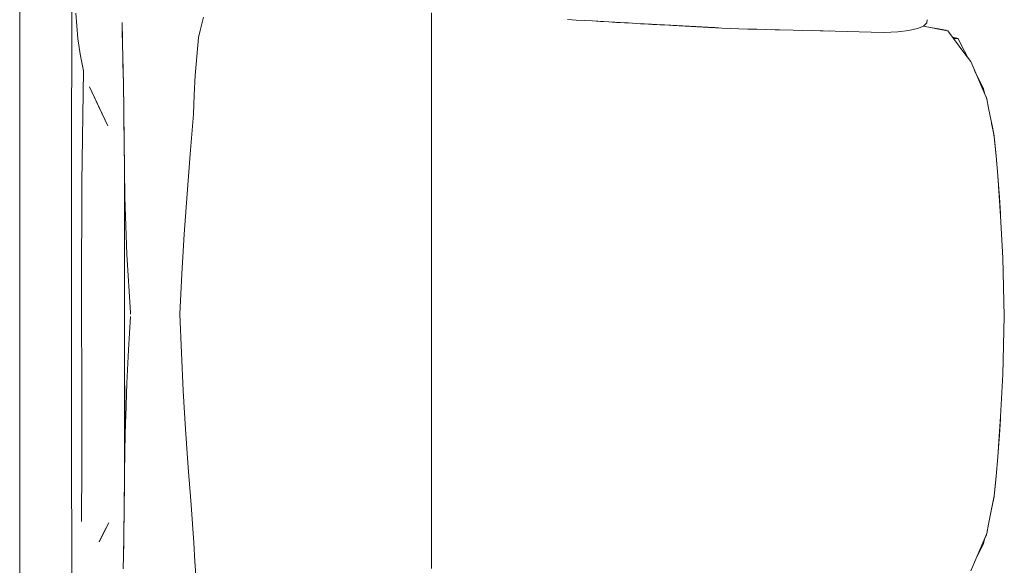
# Model space of a CAD drawing. Header units: millimetres. Extents: x -261 to 187, y -214 to 106.
# Tile 645 of 656: x -208.695 to -207.88, y 6.736 to 7.187. Entities that reach past the tile are written whole.
import ezdxf

# ---------------------------------------------------------------- set-up
doc = ezdxf.new("R2010")
doc.units = ezdxf.units.MM
doc.header["$LTSCALE"] = 0.005
doc.header["$MEASUREMENT"] = 0
doc.layers.add('IFC-Elemento de mobília-Contorno', color=9, linetype='Continuous', lineweight=5)
doc.layers.add('IFC-Laje-Contorno', color=9, linetype='Continuous', lineweight=5)

msp = doc.modelspace()

# ---------------------------------------------------------------- linework, layer by layer
at = {"layer": 'IFC-Elemento de mobília-Contorno', "lineweight": 5}
for p, q in [((-208.65208, 7.05727), (-208.65198, 7.2107)), ((-208.64856, 7.193), (-208.64768, 7.18252)), ((-208.54427, 7.18402), (-208.54288, 7.1896)), ((-208.35421, 7.19325), (-208.3542, 7.16041)), ((-208.24166, 7.18763), (-208.23454, 7.18722)), ((-208.23454, 7.18722), (-208.2211, 7.18644)), ((-208.22782, 7.18683), (-208.2211, 7.18644)), ((-208.2211, 7.18644), (-208.21437, 7.18606)), ((-208.2211, 7.18644), (-208.20765, 7.18567)), ((-207.94436, 7.1848), (-207.94407, 7.18749)), ((-208.64768, 7.18252), (-208.6468, 7.17205)), ((-208.61034, 7.18524), (-208.61011, 7.17745)), ((-208.61015, 7.17872), (-208.61009, 7.17682)), ((-208.61015, 7.17872), (-208.61009, 7.17682)), ((-208.54705, 7.17284), (-208.54566, 7.17842)), ((-208.54566, 7.17842), (-208.54427, 7.18402)), ((-208.21437, 7.18606), (-208.20765, 7.18567)), ((-208.20765, 7.18567), (-208.20438, 7.18549)), ((-208.20765, 7.18567), (-208.188, 7.18457)), ((-208.20452, 7.1855), (-208.19782, 7.18512)), ((-208.20438, 7.18549), (-208.2011, 7.1853)), ((-208.20438, 7.18549), (-208.188, 7.18457)), ((-208.20438, 7.18549), (-208.19455, 7.18494)), ((-208.2011, 7.1853), (-208.19782, 7.18512)), ((-208.19782, 7.18512), (-208.19127, 7.18476)), ((-208.19455, 7.18494), (-208.188, 7.18457)), ((-208.19127, 7.18476), (-208.188, 7.18457)), ((-208.188, 7.18457), (-208.18144, 7.1842)), ((-208.18144, 7.1842), (-208.17809, 7.18402)), ((-208.18144, 7.1842), (-208.17473, 7.18384)), ((-208.17809, 7.18402), (-208.17473, 7.18384)), ((-208.17658, 7.18394), (-208.17435, 7.18382)), ((-208.17473, 7.18384), (-208.16803, 7.18347)), ((-208.17473, 7.18384), (-208.17216, 7.18369)), ((-208.17473, 7.18384), (-208.17138, 7.18365)), ((-208.17439, 7.18382), (-208.17437, 7.18382)), ((-208.17437, 7.18382), (-208.17435, 7.18382)), ((-208.17437, 7.18382), (-208.17435, 7.18382)), ((-208.17216, 7.18369), (-208.16769, 7.18345)), ((-208.17216, 7.18369), (-208.16993, 7.18357)), ((-208.17138, 7.18365), (-208.16803, 7.18347)), ((-208.16993, 7.18357), (-208.16769, 7.18345)), ((-208.16928, 7.18354), (-208.16545, 7.18333)), ((-208.16803, 7.18347), (-208.16545, 7.18333)), ((-208.16803, 7.18347), (-208.16132, 7.18311)), ((-208.16769, 7.18345), (-208.16545, 7.18333)), ((-208.16545, 7.18333), (-208.16322, 7.18321)), ((-208.16467, 7.18329), (-208.16132, 7.18311)), ((-208.16467, 7.18329), (-208.16299, 7.18319)), ((-208.16299, 7.18319), (-208.16132, 7.18311)), ((-208.16132, 7.18311), (-208.15796, 7.18292)), ((-208.15796, 7.18292), (-208.15628, 7.18283)), ((-208.15628, 7.18283), (-208.15461, 7.18274)), ((-208.15461, 7.18274), (-208.15296, 7.18265)), ((-208.15296, 7.18265), (-208.15131, 7.18256)), ((-208.15296, 7.18265), (-208.14801, 7.18239)), ((-208.15296, 7.18265), (-208.14966, 7.18248)), ((-208.15131, 7.18256), (-208.14801, 7.18239)), ((-208.15131, 7.18256), (-208.14966, 7.18248)), ((-208.14966, 7.18248), (-208.14801, 7.18239)), ((-208.14801, 7.18239), (-208.14636, 7.1823)), ((-208.14801, 7.18239), (-208.13151, 7.18151)), ((-208.14801, 7.18239), (-208.14306, 7.18213)), ((-208.14636, 7.1823), (-208.14471, 7.18222)), ((-208.14636, 7.1823), (-208.14306, 7.18213)), ((-208.14471, 7.18222), (-208.14141, 7.18204)), ((-208.14471, 7.18222), (-208.14306, 7.18213)), ((-208.14306, 7.18213), (-208.13811, 7.18186)), ((-208.14178, 7.18205), (-208.14085, 7.18201)), ((-208.14141, 7.18204), (-208.13811, 7.18186)), ((-208.14085, 7.18201), (-208.13846, 7.18188)), ((-208.14085, 7.18201), (-208.13861, 7.18189)), ((-208.13976, 7.18195), (-208.13811, 7.18186)), ((-208.13973, 7.18195), (-208.13848, 7.18188)), ((-208.13861, 7.18189), (-208.13843, 7.18188)), ((-208.13811, 7.18186), (-208.13646, 7.18178)), ((-208.13811, 7.18186), (-208.13151, 7.18151)), ((-208.13734, 7.18182), (-208.13637, 7.18177)), ((-208.13646, 7.18178), (-208.13316, 7.1816)), ((-208.13646, 7.18178), (-208.13151, 7.18151)), ((-208.13637, 7.18177), (-208.13559, 7.18173)), ((-208.13481, 7.18169), (-208.13399, 7.18164)), ((-208.13399, 7.18164), (-208.13316, 7.1816)), ((-208.13316, 7.1816), (-208.13151, 7.18151)), ((-208.13151, 7.18151), (-208.13069, 7.18147)), ((-208.13151, 7.18151), (-208.12904, 7.18138)), ((-208.13069, 7.18147), (-208.12986, 7.18143)), ((-208.12986, 7.18143), (-208.12904, 7.18138)), ((-208.12904, 7.18138), (-208.12822, 7.18134)), ((-208.12822, 7.18134), (-208.12683, 7.18127)), ((-208.12683, 7.18127), (-208.12544, 7.1812)), ((-208.12683, 7.18127), (-208.12475, 7.18116)), ((-208.12544, 7.1812), (-208.12405, 7.18113)), ((-208.12475, 7.18116), (-208.12405, 7.18113)), ((-208.12475, 7.18116), (-208.12336, 7.18109)), ((-208.12475, 7.18116), (-208.12197, 7.18102)), ((-208.12405, 7.18113), (-208.12267, 7.18106)), ((-208.12267, 7.18106), (-208.12128, 7.18098)), ((-208.12197, 7.18102), (-208.12059, 7.18095)), ((-208.12197, 7.18102), (-208.12128, 7.18098)), ((-208.12197, 7.18102), (-208.1185, 7.18084)), ((-208.12197, 7.18102), (-208.1192, 7.18088)), ((-208.12197, 7.18102), (-208.11989, 7.18091)), ((-208.12129, 7.18098), (-208.1185, 7.18084)), ((-208.11989, 7.18091), (-208.1192, 7.18088)), ((-208.1192, 7.18088), (-208.1185, 7.18084)), ((-208.1185, 7.18084), (-208.11712, 7.18077)), ((-208.11712, 7.18077), (-208.11404, 7.18062)), ((-208.11404, 7.18062), (-208.10695, 7.18025)), ((-208.10695, 7.18025), (-208.09986, 7.17989)), ((-208.09986, 7.17989), (-208.08493, 7.17953)), ((-208.09986, 7.17989), (-208.0924, 7.17971)), ((-208.0924, 7.17971), (-208.08493, 7.17953)), ((-208.08493, 7.17953), (-208.07001, 7.17916)), ((-208.08493, 7.17953), (-208.07747, 7.17934)), ((-208.07747, 7.17934), (-208.05508, 7.1788)), ((-208.07747, 7.17934), (-208.07001, 7.17916)), ((-208.07001, 7.17916), (-208.04015, 7.17844)), ((-208.05508, 7.1788), (-208.04015, 7.17844)), ((-208.05508, 7.1788), (-208.04762, 7.17862)), ((-208.04015, 7.17844), (-207.98047, 7.17698)), ((-208.04015, 7.17844), (-208.03269, 7.17826)), ((-208.04015, 7.17844), (-208.01031, 7.17771)), ((-208.04015, 7.17844), (-208.02523, 7.17808)), ((-207.96824, 7.17744), (-207.95924, 7.17847)), ((-207.95924, 7.17847), (-207.95208, 7.1801)), ((-207.95208, 7.1801), (-207.94706, 7.18227)), ((-207.94741, 7.18211), (-207.9427, 7.18121)), ((-207.94727, 7.18217), (-207.94424, 7.18163)), ((-207.94717, 7.18216), (-207.94436, 7.1848)), ((-207.94424, 7.18163), (-207.93641, 7.18023)), ((-207.94424, 7.18163), (-207.92857, 7.17884)), ((-207.9427, 7.18121), (-207.93485, 7.17971)), ((-207.93641, 7.18023), (-207.92857, 7.17884)), ((-207.93485, 7.17971), (-207.927, 7.17821)), ((-207.92857, 7.17884), (-207.92828, 7.17845)), ((-207.92857, 7.17884), (-207.92826, 7.17845)), ((-207.92857, 7.17884), (-207.92826, 7.17845)), ((-207.92857, 7.17884), (-207.92826, 7.17845)), ((-208.6468, 7.17205), (-208.64511, 7.15897)), ((-208.61012, 7.17773), (-208.61009, 7.17682)), ((-208.61011, 7.17745), (-208.60987, 7.16726)), ((-208.61009, 7.17682), (-208.60984, 7.16601)), ((-208.54843, 7.15709), (-208.54705, 7.17284)), ((-208.01031, 7.17771), (-207.98047, 7.17698)), ((-207.98047, 7.17698), (-207.97415, 7.17711)), ((-207.97415, 7.17711), (-207.96824, 7.17744)), ((-207.927, 7.17821), (-207.92227, 7.17187)), ((-207.92323, 7.17317), (-207.91846, 7.17183)), ((-207.92227, 7.17187), (-207.91846, 7.17183)), ((-207.92227, 7.17187), (-207.91753, 7.16554)), ((-207.91846, 7.17183), (-207.91582, 7.16664)), ((-208.60987, 7.16726), (-208.60962, 7.15707)), ((-207.91753, 7.16554), (-207.91279, 7.1592)), ((-207.91582, 7.16664), (-207.91318, 7.16146)), ((-208.64511, 7.15897), (-208.64233, 7.14532)), ((-208.60962, 7.15707), (-208.60925, 7.13393)), ((-208.6096, 7.15596), (-208.60958, 7.15521)), ((-208.60958, 7.15521), (-208.60933, 7.13915)), ((-208.54981, 7.14134), (-208.54843, 7.15709)), ((-208.3542, 7.12427), (-208.3542, 7.16041)), ((-207.91318, 7.16146), (-207.91055, 7.15628)), ((-207.91318, 7.16146), (-207.91043, 7.15605)), ((-207.91318, 7.16146), (-207.91043, 7.15604)), ((-207.91279, 7.1592), (-207.90805, 7.15286)), ((-207.9107, 7.15658), (-207.90865, 7.15402)), ((-207.9107, 7.15658), (-207.90865, 7.15402)), ((-207.9107, 7.15657), (-207.90865, 7.15402)), ((-207.91055, 7.15628), (-207.91043, 7.15604)), ((-207.90865, 7.15402), (-207.90827, 7.15316)), ((-207.90805, 7.15286), (-207.90143, 7.13748)), ((-208.64348, 7.05281), (-208.64233, 7.14532)), ((-208.55056, 7.12531), (-208.54981, 7.14134)), ((-207.9049, 7.14553), (-207.90264, 7.14073)), ((-207.90474, 7.14517), (-207.90143, 7.13748)), ((-207.90473, 7.14514), (-207.90265, 7.14076)), ((-207.90265, 7.14076), (-207.9, 7.13555)), ((-207.90264, 7.14073), (-207.9, 7.13555)), ((-208.63736, 7.13203), (-208.62205, 7.09973)), ((-208.63736, 7.13203), (-208.6297, 7.11588)), ((-208.60925, 7.13393), (-208.60897, 7.11308)), ((-208.60924, 7.13304), (-208.60923, 7.13272)), ((-208.60923, 7.13272), (-208.60899, 7.11473)), ((-207.90143, 7.13748), (-207.89481, 7.12209)), ((-207.90143, 7.13748), (-207.89812, 7.12978)), ((-207.9, 7.13555), (-207.89736, 7.13036)), ((-207.89736, 7.13036), (-207.8964, 7.12577)), ((-208.55132, 7.10927), (-208.55056, 7.12531)), ((-208.35421, 7.08846), (-208.3542, 7.12427)), ((-207.89654, 7.12645), (-207.89511, 7.1232)), ((-207.89511, 7.1232), (-207.89496, 7.12242)), ((-207.89481, 7.12209), (-207.89326, 7.11424)), ((-208.6297, 7.11588), (-208.62205, 7.09973)), ((-208.60897, 7.11308), (-208.60881, 7.10174)), ((-207.89326, 7.11424), (-207.89015, 7.09855)), ((-208.60896, 7.11283), (-208.60893, 7.11072)), ((-208.60893, 7.11072), (-208.60863, 7.08758)), ((-208.55388, 7.07627), (-208.55132, 7.10927)), ((-208.60881, 7.10174), (-208.60866, 7.09039)), ((-207.89077, 7.1017), (-207.88867, 7.09131)), ((-207.89075, 7.10159), (-207.89028, 7.09928)), ((-207.89075, 7.10159), (-207.89028, 7.09928)), ((-207.89028, 7.09928), (-207.88867, 7.09131)), ((-207.89015, 7.09855), (-207.88859, 7.09071)), ((-208.60866, 7.09039), (-208.60857, 7.08324)), ((-207.88867, 7.09131), (-207.88861, 7.09077)), ((-207.88859, 7.09071), (-207.88707, 7.07465)), ((-207.88859, 7.09071), (-207.88799, 7.08585)), ((-208.60863, 7.08758), (-208.60832, 7.06396)), ((-208.60857, 7.08324), (-208.60835, 7.06602)), ((-208.35424, 7.06182), (-208.35421, 7.08846)), ((-207.88799, 7.08585), (-207.88707, 7.07465)), ((-208.55651, 7.04347), (-208.55388, 7.07627)), ((-207.88707, 7.07465), (-207.88554, 7.05858)), ((-208.60835, 6.8049), (-208.60835, 7.06602)), ((-208.65208, 7.05727), (-208.65207, 6.84733)), ((-208.60832, 7.06396), (-208.60804, 7.0408)), ((-208.35424, 7.06182), (-208.3542, 7.03197)), ((-207.88554, 7.05858), (-207.88448, 7.04183)), ((-207.88552, 7.05828), (-207.88551, 7.05816)), ((-207.88551, 7.05816), (-207.88459, 7.04368)), ((-208.64378, 6.96044), (-208.64348, 7.05281)), ((-208.60804, 7.0408), (-208.60651, 6.99315)), ((-208.55889, 7.01019), (-208.55651, 7.04347)), ((-207.88463, 7.04417), (-207.88435, 7.0407)), ((-207.88448, 7.04183), (-207.88341, 7.02507)), ((-207.88435, 7.0407), (-207.88341, 7.02507)), ((-207.88435, 7.0407), (-207.88354, 7.02726)), ((-208.3542, 7.03197), (-208.3542, 6.99583)), ((-207.88354, 7.02726), (-207.8835, 7.02649)), ((-207.88341, 7.02507), (-207.88152, 6.99053)), ((-208.56082, 6.97732), (-208.55889, 7.01019)), ((-208.60651, 6.99315), (-208.60342, 6.94514)), ((-208.35422, 6.96041), (-208.3542, 6.99583)), ((-207.88152, 6.99053), (-207.88026, 6.94218)), ((-207.88152, 6.99053), (-207.88026, 6.94219)), ((-208.56263, 6.94384), (-208.56082, 6.97732)), ((-208.64378, 6.96044), (-208.64358, 6.87229)), ((-208.35422, 6.96041), (-208.35421, 6.92832)), ((-208.6049, 6.91437), (-208.60342, 6.94202)), ((-208.60342, 6.94514), (-208.60327, 6.94384)), ((-208.60342, 6.94514), (-208.60335, 6.94449)), ((-208.60335, 6.94449), (-208.60327, 6.94384)), ((-208.56263, 6.94384), (-208.56125, 6.912)), ((-207.88152, 6.89383), (-207.88026, 6.94218)), ((-208.35421, 6.89086), (-208.35421, 6.92832)), ((-208.60638, 6.88672), (-208.6049, 6.91437)), ((-208.56125, 6.912), (-208.55982, 6.88047)), ((-207.88341, 6.8593), (-207.88152, 6.89383)), ((-208.60721, 6.85921), (-208.60638, 6.88672)), ((-208.35424, 6.84178), (-208.35421, 6.89086)), ((-208.60804, 6.8317), (-208.60804, 6.88456)), ((-208.55982, 6.88047), (-208.55784, 6.84861)), ((-208.64358, 6.87229), (-208.64355, 6.81902)), ((-208.60804, 6.8317), (-208.60735, 6.85441)), ((-208.60735, 6.85441), (-208.60721, 6.85921)), ((-207.88448, 6.84254), (-207.88341, 6.8593)), ((-207.88435, 6.84367), (-207.88341, 6.8593)), ((-207.88435, 6.84367), (-207.88354, 6.85711)), ((-207.88354, 6.85711), (-207.88349, 6.85788)), ((-208.65207, 6.84733), (-208.65199, 6.67971)), ((-208.55784, 6.84861), (-208.55566, 6.81709)), ((-208.35424, 6.84178), (-208.35421, 6.80976)), ((-207.88554, 6.82579), (-207.88448, 6.84254)), ((-207.88551, 6.82621), (-207.88459, 6.84069)), ((-207.88463, 6.84021), (-207.88435, 6.84367)), ((-208.60828, 6.81023), (-208.60804, 6.8317)), ((-207.88707, 6.80972), (-207.88554, 6.82579)), ((-207.88552, 6.82608), (-207.88551, 6.82621)), ((-208.64398, 6.77223), (-208.64355, 6.81902)), ((-208.55566, 6.81709), (-208.55324, 6.78619)), ((-208.60855, 6.78884), (-208.60835, 6.8049)), ((-208.60835, 6.80502), (-208.60828, 6.81023)), ((-208.35421, 6.77529), (-208.35421, 6.80976)), ((-207.88859, 6.79366), (-207.88707, 6.80972)), ((-207.88799, 6.79852), (-207.88707, 6.80972)), ((-208.60855, 6.78818), (-208.60843, 6.79797)), ((-207.88859, 6.79366), (-207.88799, 6.79852)), ((-208.60867, 6.77858), (-208.60855, 6.78884)), ((-208.60863, 6.78234), (-208.60855, 6.78818)), ((-207.89326, 6.77012), (-207.88859, 6.79366)), ((-207.89076, 6.78275), (-207.88867, 6.79307)), ((-207.89028, 6.78509), (-207.88867, 6.79307)), ((-207.88867, 6.79307), (-207.88861, 6.7936)), ((-208.55324, 6.78619), (-208.55099, 6.75469)), ((-207.89075, 6.78278), (-207.89028, 6.78509)), ((-207.89075, 6.78278), (-207.89028, 6.78509)), ((-208.62938, 6.75552), (-208.6214, 6.77124)), ((-208.62539, 6.76339), (-208.6214, 6.77124)), ((-208.60883, 6.76678), (-208.60867, 6.77858)), ((-208.60882, 6.76707), (-208.60872, 6.77546)), ((-208.35421, 6.77529), (-208.3542, 6.73338)), ((-208.62938, 6.75552), (-208.62539, 6.76339)), ((-208.60898, 6.75498), (-208.60883, 6.76678)), ((-208.60888, 6.76319), (-208.60882, 6.76707)), ((-207.89481, 6.76228), (-207.89326, 6.77012)), ((-208.60916, 6.74406), (-208.60898, 6.75498)), ((-208.55099, 6.75469), (-208.55005, 6.73937)), ((-207.90805, 6.7315), (-207.89812, 6.75459)), ((-207.90474, 6.7392), (-207.89812, 6.75459)), ((-207.90143, 6.74689), (-207.89812, 6.75459)), ((-207.89812, 6.75459), (-207.89481, 6.76228)), ((-207.89736, 6.75401), (-207.8964, 6.7586)), ((-207.89654, 6.75792), (-207.89511, 6.76117)), ((-207.89511, 6.76117), (-207.89496, 6.76194)), ((-208.60912, 6.74619), (-208.60903, 6.75193)), ((-207.90474, 6.7392), (-207.90143, 6.74689)), ((-207.90264, 6.74364), (-207.9, 6.74882)), ((-207.9, 6.74882), (-207.89736, 6.75401)), ((-208.60935, 6.73315), (-208.60916, 6.74406)), ((-208.60921, 6.74113), (-208.60912, 6.74619)), ((-208.55005, 6.73937), (-208.54912, 6.72404)), ((-207.9049, 6.73882), (-207.90264, 6.74364)), ((-207.90473, 6.73921), (-207.90264, 6.74364))]:
    msp.add_line(p, q, dxfattribs=at)
at = {"layer": 'IFC-Laje-Contorno', "lineweight": 5}
msp.add_line((-208.69504, 4.21523), (-208.69504, 17.25477), dxfattribs=at)

doc.saveas('drawing.dxf')
